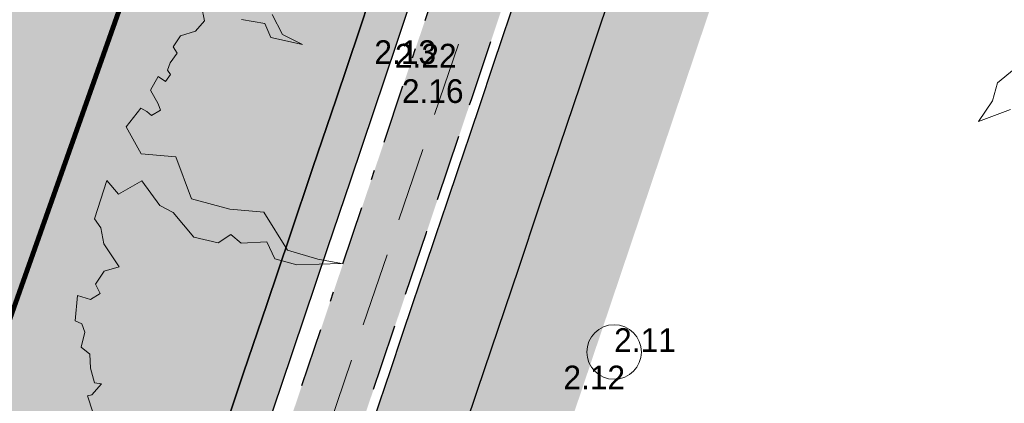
# Model space of a CAD drawing. Header units: metres. Extents: x 134157 to 138734, y 451157 to 455772.
# Tile 852 of 1056: x 136728.84 to 136738.81, y 454261.71 to 454265.59. Entities that reach past the tile are written whole.
import ezdxf
from ezdxf import colors
from ezdxf.entities.mleader import LeaderData, LeaderLine
from ezdxf.math import Vec2, Vec3

# ---------------------------------------------------------------- set-up
doc = ezdxf.new("R2010")
doc.units = ezdxf.units.M
for name, pattern in [('DASHDOT__G2', [1.2, 0.6, -0.3, 0, -0.3]), ('HIDDEN__G5', [1.125, 0.75, -0.375]), ('TR18X20__G2', [2.5999999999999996, 1, -0.4, 0, -0.4, 0, -0.4, 0, -0.4])]:
    doc.linetypes.add(name, pattern=pattern)
doc.layers.add('-DR-alg-hulplijnen kantverharding asflast nieuwe fietsstraat', color=7, linetype='Continuous', true_color=0xff9429, plot=False)
doc.layers.add('-DR-bs-boom', color=253, linetype='Continuous', lineweight=13)
doc.layers.add('-DR-nw-rio-HWA 125', color=170, linetype='HIDDEN__G5', lineweight=13)
for name, color, linetype in [('-DR-bs-rio-DWA Jutfaseweg', 253, 'Continuous'), ('-DR-bs-txt-hoogtemaat', 253, 'Continuous'), ('-DR-nw-rio-txt aandachtspunten', 2, 'Continuous'), ('-DR-nw-vh-band 10x20 ob', 2, 'HIDDEN__G5'), ('-DR-nw-vh-band 18-20x25', 2, 'TR18X20__G2'), ('-DR-nw-vh-band 5-20x25', 2, 'DASHDOT__G2'), ('-DR-nw-vh-kantverharding', 3, 'Continuous')]:
    doc.layers.add(name, color=color, linetype=linetype)
doc.layers.add('-DR-nw-gr-arc-gras', color=7, linetype='Continuous', true_color=0xb5d5a4)
for name, color, linetype, lineweight, true_color in [('-DR-nw-vh-arc-asfalt fietsstraat rood', 7, 'Continuous', 9, 0xdfbfc7), ('-DR-nw-vh-arc-sbs df Drainflow', 7, 'Continuous', 9, 0xb9747c), ('-DR-nw-vh-arc-sbs kf bruinrood rabat halfsteens', 7, 'Continuous', 9, 0xb88485)]:
    doc.layers.add(name, color=color, linetype=linetype, lineweight=lineweight, true_color=true_color)
doc.layers.add('-DR-nw-vh-arc-halfverharding stabilizer', color=7, linetype='Continuous', lineweight=9, true_color=0xe2e1c1, transparency=0.1)
doc.layers.add('-DR-nw-vh-kantverharding halfverharding stabilizer', color=7, linetype='Continuous', true_color=0xe2e1c1, transparency=0.1)
doc.styles.add('Drong', font='txt', dxfattribs={"height": 1.8})
pattern_1 = [(115.3356253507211, (136419.7180158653, 453326.2367068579), (-0.2236810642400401, -0.1059037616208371), [0.06, -0.187485]), (205.3356253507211, (136419.7180158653, 453326.2367068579), (0.1059037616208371, -0.22368106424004), [0.06, -0.187485])]

# ---------------------------------------------------------------- blocks, each defined once
blk = doc.blocks.new('Boom bestaand 1')
for points in [[(-0.06117739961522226, 0.3922887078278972), (-0.07359350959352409, 0.4116751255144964), (-0.08696696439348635, 0.4224718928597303), (-0.09262495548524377, 0.4414945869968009)], [(-0.409966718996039, -0.1657799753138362), (-0.389277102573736, -0.1643826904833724), (-0.3736199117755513, -0.1512478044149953), (-0.3909544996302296, -0.175281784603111), (-0.4052137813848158, -0.175281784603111), (-0.4169567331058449, -0.1934470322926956)], [(-0.4429587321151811, -0.2225112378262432), (-0.4293484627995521, -0.2253992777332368), (-0.4239762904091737, -0.2366267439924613), (-0.4254414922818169, -0.2510271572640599), (-0.418848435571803, -0.2612782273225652), (-0.4122553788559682, -0.2603019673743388), (-0.4066391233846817, -0.2695767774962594), (-0.4012669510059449, -0.2747023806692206), (-0.3966274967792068, -0.2734819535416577), (-0.3924762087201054, -0.2805602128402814), (-0.3993135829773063, -0.2847094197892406), (-0.3905228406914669, -0.2961809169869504), (-0.3763599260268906, -0.2947164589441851), (-0.3702552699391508, -0.2952046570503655), (-0.3690343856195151, -0.3047234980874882), (-0.3739181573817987, -0.307164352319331), (-0.3790460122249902, -0.3110695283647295), (-0.3685879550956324, -0.3301182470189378), (-0.3402060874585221, -0.3273904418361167), (-0.3249566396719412, -0.2991245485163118), (-0.2839884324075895, -0.301203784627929), (-0.2610645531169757, -0.2728350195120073), (-0.2463278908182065, -0.2450116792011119), (-0.2053925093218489, -0.2390105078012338), (-0.1868351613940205, -0.2166427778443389), (-0.1742816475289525, -0.1980938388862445), (-0.189564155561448, -0.2362827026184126), (-0.2026635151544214, -0.2526493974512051), (-0.2201291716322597, -0.2531949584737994), (-0.2283163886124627, -0.2755626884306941), (-0.2392323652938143, -0.2810182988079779), (-0.2370492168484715, -0.2946571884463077), (-0.2506941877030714, -0.313205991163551), (-0.2790760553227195, -0.3219349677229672), (-0.2898422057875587, -0.3303738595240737), (-0.3172829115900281, -0.3367933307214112), (-0.3145534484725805, -0.3612149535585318), (-0.3303818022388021, -0.3661248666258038), (-0.3025457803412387, -0.3906749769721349), (-0.2927212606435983, -0.3884927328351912), (-0.2779845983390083, -0.3917659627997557), (-0.2528775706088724, -0.3874016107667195), (-0.2548309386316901, -0.4015582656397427), (-0.2470641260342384, -0.4137096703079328), (-0.2372707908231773, -0.4130346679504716), (-0.235920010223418, -0.4234984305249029), (-0.2440246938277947, -0.4329495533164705), (-0.2234253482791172, -0.4440884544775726), (-0.2183598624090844, -0.4397003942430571), (-0.2102551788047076, -0.4400378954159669), (-0.1991112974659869, -0.448814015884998), (-0.1899934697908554, -0.4440884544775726), (-0.1778364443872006, -0.4484763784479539), (-0.1639910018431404, -0.4505016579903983), (-0.1606139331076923, -0.4451010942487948), (-0.1548731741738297, -0.4572524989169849), (-0.1555486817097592, -0.4613030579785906), (-0.1400145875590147, -0.4626531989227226)], [(-0.05985273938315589, 0.4236270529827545), (-0.06117739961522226, 0.3922887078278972)]]:
    blk.add_lwpolyline(points)
blk.add_circle((0, 0), 0.02512965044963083)

msp = doc.modelspace()

# ---------------------------------------------------------------- hatches: boundary and pattern name
at = {"layer": '-DR-nw-gr-arc-gras', "transparency": 33554687}
h = msp.add_hatch(dxfattribs=at)
h.set_pattern_fill('AGR-BOLLEN', color=256, scale=0.1, pattern_type=2)
h.set_pattern_definition(pattern_1)
edge = h.paths.add_edge_path()
edge.add_arc((-7000776.809524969, 3043164.567559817), 7592527.997363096, 340.0567505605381, 340.0572256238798)
edge.add_line((136455.7815594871, 453494.2542758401), (136455.1236032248, 453494.4934109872))
edge.add_arc((380495.2223584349, 364992.5484406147), 259592.3035530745, 160.0666568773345, 160.0804453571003)
edge.add_line((136433.832290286, 453435.7615323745), (136433.813485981, 453435.768343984))
edge.add_line((136433.813485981, 453435.768343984), (136432.1794965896, 453431.2550945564))
edge.add_line((136432.1794965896, 453431.2550945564), (136432.198303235, 453431.2482893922))
edge.add_line((136432.198303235, 453431.2482893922), (136431.6776287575, 453429.8696050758))
edge.add_line((136431.6776287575, 453429.8696050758), (136432.3363505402, 453429.6312341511))
edge.add_line((136432.3363505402, 453429.6312341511), (136434.3092713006, 453435.0765756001))
h = msp.add_hatch(dxfattribs=at)
h.set_pattern_fill('AGR-BOLLEN', color=256, scale=0.1, pattern_type=2)
h.set_pattern_definition(pattern_1)
edge = h.paths.add_edge_path()
edge.add_line((136644.2753070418, 454017.4218487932), (136643.9350728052, 454016.4814706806))
edge.add_line((136643.9350728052, 454016.4814706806), (136643.8839339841, 454016.3403207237))
edge.add_line((136643.8839339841, 454016.3403207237), (136644.542212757, 454016.1016536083))
edge.add_arc((1711333.983143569, -116117.4265426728), 1674723.581774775, 160.0956720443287, 160.096657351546, ccw=False)
edge.add_line((136654.3469492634, 454043.1812754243), (136653.6888597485, 454043.419891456))
edge.add_line((136653.6888597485, 454043.419891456), (136653.6378049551, 454043.2789838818))
edge.add_line((136653.6378049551, 454043.2789838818), (136653.2975354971, 454042.3386559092))
edge.add_line((136653.2975354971, 454042.3386559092), (136644.2753070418, 454017.4218487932))
h = msp.add_hatch(dxfattribs=at)
h.set_pattern_fill('AGR-BOLLEN', color=256, scale=0.1, pattern_type=2)
h.set_pattern_definition(pattern_1)
h.paths.add_polyline_path([(136767.0671029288, 454353.6105987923), (136793.6153252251, 454437.6854462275, -0.4133423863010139), (136794.8671885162, 454438.3388126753), (136795.1654635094, 454439.2932926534, 0.4133423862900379), (136792.6617369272, 454437.9865597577), (136766.1238969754, 454353.9445918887), (136752.3015713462, 454318.8078778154, -0.00463030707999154), (136725.9012828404, 454239.6212513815), (136726.8466477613, 454239.2952357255, 0.004628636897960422), (136753.2435519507, 454318.4707698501)])
h = msp.add_hatch(dxfattribs=at)
h.set_pattern_fill('AGR-BOLLEN', color=256, scale=0.1, pattern_type=2)
h.set_pattern_definition(pattern_1)
edge = h.paths.add_edge_path()
edge.add_line((136730.4933041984, 454258.3376234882), (136731.1566021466, 454258.1122931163))
edge.add_arc((132487.5090029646, 455696.4416525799), 4480.774072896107, 341.276576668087, 341.5667855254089)
edge.add_line((136738.3874173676, 454279.6251512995), (136737.7233472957, 454279.8467432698))
edge.add_arc((132573.3641314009, 455667.6784643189), 4389.528968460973, 341.2724257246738, 341.56861769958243, ccw=False)
at = {"layer": '-DR-nw-vh-arc-asfalt fietsstraat rood', "transparency": 33554687}
h = msp.add_hatch(color=256, dxfattribs=at)
h.dxf.hatch_style = 1
edge = h.paths.add_edge_path()
edge.add_line((136621.1191711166, 453955.2346702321), (136699.219600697, 454170.9217985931))
edge.add_arc((132463.7408879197, 455704.5910048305), 4504.600000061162, 340.0946501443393, 342.4755033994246)
edge.add_line((136759.2747347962, 454348.1949966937), (136783.3161431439, 454424.331082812))
edge.add_line((136783.3161431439, 454424.331082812), (136779.3110722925, 454425.5957596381))
edge.add_line((136779.3110722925, 454425.5957596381), (136755.2696639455, 454349.4596735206))
edge.add_arc((132463.7408877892, 455704.5910048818), 4500.400000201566, 340.09465014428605, 342.4755033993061, ccw=False)
edge.add_line((136695.2705240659, 454172.3517614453), (136617.1700944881, 453956.6646330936))
edge.add_line((136617.1700944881, 453956.6646330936), (136621.1191711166, 453955.2346702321))
at = {"layer": '-DR-nw-vh-arc-halfverharding stabilizer'}
h = msp.add_hatch(dxfattribs=at)
h.set_pattern_fill('GRAVEL', color=256, scale=0.03)
h.set_pattern_definition([(228.0127875, (0.54864, 0.7619999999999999), (-6.096000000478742, -6.857999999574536), [0.102516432, -10.1491450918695]), (184.969741, (0.4800599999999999, 0.6858), (9.143999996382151, 0.7620000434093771), [0.175921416, -17.41621466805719]), (132.5104471, (0.3048, 0.6705599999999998), (7.620000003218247, -8.381999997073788), [0.124044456, -12.28041683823]), (267.273689, (0.00762, 0.4800599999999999), (0.7620000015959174, 15.23999999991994), [0.160201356, -15.8599312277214]), (292.83365418, (0, 0.32004), (-3.810000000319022, 9.143999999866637), [0.15709011, -15.5519423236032]), (357.2736889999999, (0.06096, 0.17526), (-15.23999999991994, 0.7620000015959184), [0.160201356, -15.8599312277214]), (37.69424047, (0.22098, 0.16764), (-9.905999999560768, -7.620000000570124), [0.211858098, -20.9739345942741]), (72.25532837, (0.38862, 0.29718), (5.334000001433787, 16.76399999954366), [0.200015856, -19.8015769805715]), (121.42956562, (0.4495799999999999, 0.48768), (-6.096000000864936, 9.905999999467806), [0.1607439, -15.9136637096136]), (175.2363583, (0.36576, 0.6248400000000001), (8.381999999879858, -0.7620000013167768), [0.183513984, -8.992181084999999]), (222.3974378, (0.18288, 0.64008), (-9.143999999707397, -8.382000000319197), [0.237323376, -23.4950317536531]), (138.81407483, (0.7619999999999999, 0.47244), (-5.333999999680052, 4.572000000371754), [0.08100136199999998, -8.0191697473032]), (171.4692344, (0.70104, 0.52578), (9.906000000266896, -1.523999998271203), [0.154104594, -15.256391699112]), (225, (0.54864, 0.54864), (-1.06581410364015e-16, -0.7620000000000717), [0.107762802, -0.9698679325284]), (203.19859051, (0.4953, 0.64008), (3.810000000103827, 1.5239999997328), [0.05803239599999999, -5.745186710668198]), (291.80140949, (0.44196, 0.61722), (-0.7620000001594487, 2.285999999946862), [0.082069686, -4.021425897]), (30.96375653, (0.47244, 0.5410200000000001), (2.286000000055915, 1.523999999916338), [0.133295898, -4.309889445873]), (161.56505118, (0.5867399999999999, 0.6096), (1.524000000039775, -0.761999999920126), [0.096386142, -2.3132694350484]), (16.389540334, (0, 0.61722), (7.620000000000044, 2.286000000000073), [0.1350264, -13.3676480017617]), (70.34617594, (0.12954, 0.65532), (-3.048000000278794, -8.381999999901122), [0.113279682, -11.21466470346]), (293.19859051, (0.5867399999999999, 0.7619999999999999), (-1.523999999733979, 3.810000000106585), [0.11606403, -5.687155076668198]), (343.6104596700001, (0.6324599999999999, 0.65532), (-7.620000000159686, 2.285999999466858), [0.1350264, -13.367648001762]), (339.44395478, (0, 0.14478), (-3.809999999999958, 1.524000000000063), [0.1302105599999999, -6.3803202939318]), (294.7751406, (0.12192, 0.09906), (-3.810000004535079, 8.381999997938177), [0.109101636, -10.801078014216]), (66.80140949, (0.59436, 0), (1.523999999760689, 3.810000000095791), [0.11606403, -5.687155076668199]), (17.35402464, (0.64008, 0.10668), (-9.905999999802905, -3.048000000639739), [0.127734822, -12.64571279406]), (69.44395478, (0.22098, 0), (-1.524000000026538, -3.809999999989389), [0.06510527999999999, -6.445425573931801]), (101.309932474, (0.54864, 0), (-0.7620000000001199, 3.048000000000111), [0.03885437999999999, -3.8465984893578]), (165.963756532, (0.5410200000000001, 0.0381), (2.285999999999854, -0.7619999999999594), [0.15709011, -2.9847163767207]), (186.00900596, (0.38862, 0.0762), (7.61999999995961, 0.762000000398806), [0.1455801, -14.4124094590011]), (303.69006753, (0.47244, 0.47244), (-0.7620000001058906, 1.523999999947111), [0.109897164, -2.637532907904]), (353.15722659, (0.5334, 0.3809999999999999), (12.9540000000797, -1.523999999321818), [0.191867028, -18.9948027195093]), (60.9453959, (0.7239, 0.35814), (-3.048000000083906, -5.333999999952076), [0.078452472, -7.766817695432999]), (90, (0.7619999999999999, 0.42672), (-0.7619999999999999, 0.7619999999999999), [0.04572, -0.7162799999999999]), (120.25643716, (0.37338, 0.09906), (3.047999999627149, -5.334000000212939), [0.105860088, -10.48018223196]), (48.01278749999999, (0.32004, 0.1905), (6.096000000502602, 6.857999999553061), [0.205032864, -10.0466286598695]), (0, (0.4572, 0.3429), (0.7619999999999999, 0.7619999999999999), [0.19812, -0.5638799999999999]), (325.3048465, (0.65532, 0.3429), (7.620000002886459, -5.333999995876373), [0.120482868, -11.927795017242]), (254.0546040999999, (0.75438, 0.27432), (-0.761999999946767, -3.048000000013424), [0.110948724, -5.4364950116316]), (207.64597536, (0.7239, 0.16764), (-14.478000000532, -7.619999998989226), [0.18064353, -17.8837393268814]), (175.42607874, (0.5638799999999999, 0.08381999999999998), (-9.905999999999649, 0.7619999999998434), [0.191108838, -18.919753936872])])
edge = h.paths.add_edge_path()
edge.add_arc((132463.7408877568, 455704.591004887), 4506.900000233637, 341.0313700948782, 341.4496691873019)
edge.add_line((136736.4829008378, 454270.7767554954), (136735.6296607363, 454271.0630793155))
edge.add_arc((132463.7408883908, 455704.5910046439), 4505.999999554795, 341.2904380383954, 341.44966918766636, ccw=False)
edge.add_line((136731.6292403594, 454259.1965909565), (136731.210215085, 454257.9615266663))
edge.add_line((136731.210215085, 454257.9615266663), (136731.0681838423, 454258.0097669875))
edge.add_line((136731.0681838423, 454258.0097669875), (136730.4611383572, 454258.2429379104))
edge.add_line((136730.4611383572, 454258.2429379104), (136729.9791420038, 454256.8224873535))
edge.add_line((136729.9791420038, 454256.8224873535), (136730.7366856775, 454256.5651405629))
edge.add_arc((132569.8976888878, 455668.2189760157), 4393.785123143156, 341.0299553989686, 341.2593930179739, ccw=False)
edge.add_line((136725.050454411, 454239.9146654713), (136725.9012828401, 454239.6212513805))
at = {"layer": '-DR-nw-vh-arc-sbs df Drainflow'}
h = msp.add_hatch(dxfattribs=at)
h.set_pattern_fill('AVH-SBS_KEIFORMAAT_ELLEBOOG_01', color=256, scale=3, angle=72, pattern_type=2)
h.set_pattern_definition([(72, (0, 0), (-0.3780220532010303, -0.1926118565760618), [0.8999999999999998, -0.3]), (162, (0.1854101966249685, 0.5706339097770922), (-0.3780220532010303, -0.1926118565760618), [0.8999999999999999, -0.3]), (72, (-0.04995337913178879, 0.3316695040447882), (-0.3780220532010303, -0.1926118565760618), [0, -1.2]), (72, (-0.05355420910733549, 0.8059974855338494), (-0.3780220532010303, -0.1926118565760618), [0, -1.2])])
h.paths.add_polyline_path([(136729.308120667, 454272.6568456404), (136727.9808533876, 454273.1021006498, 0.4141338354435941), (136727.601042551, 454272.9131701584, -0.0006336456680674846), (136723.9586453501, 454262.1106757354, 0.4142541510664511), (136724.1466257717, 454261.7302965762), (136725.472196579, 454261.281672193, -0.4134332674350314), (136725.7859449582, 454260.6490352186), (136729.9406495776, 454272.97028035, -0.4132380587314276)])
at = {"layer": '-DR-nw-vh-arc-sbs kf bruinrood rabat halfsteens', "transparency": 33554687}
h = msp.add_hatch(color=256, dxfattribs=at)
h.dxf.hatch_style = 1
edge = h.paths.add_edge_path()
edge.add_arc((132463.740887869, 455704.591004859), 4500.400000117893, 340.6405330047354, 340.9609252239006)
edge.add_line((136717.9524628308, 454236.5024392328), (136717.5745924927, 454236.6336435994))
edge.add_arc((8236.309871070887, 498800.6098589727), 135990.3796617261, 340.860633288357, 340.8707975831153, ccw=False)
edge.add_line((136709.6669031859, 454213.841715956), (136709.4779428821, 454213.377972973))
edge.add_line((136709.4779428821, 454213.377972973), (136709.3002212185, 454212.8720768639))
edge.add_line((136709.3002212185, 454212.8720768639), (136709.6765894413, 454212.7363942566))
h = msp.add_hatch(color=256, dxfattribs=at)
h.dxf.hatch_style = 1
edge = h.paths.add_edge_path()
edge.add_line((136725.7854491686, 454260.6475648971), (136724.9830394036, 454258.280067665))
edge.add_arc((132463.740887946, 455704.5910045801), 4499.999999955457, 341.1121595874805, 341.25224084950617, ccw=False)
edge.add_line((136721.4342516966, 454247.8661781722), (136720.9471412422, 454246.4453482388))
edge.add_line((136720.9471412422, 454246.4453482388), (136720.7850172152, 454245.9724561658))
edge.add_arc((133012.1391450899, 455515.680805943), 3919.976211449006, 340.95628239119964, 341.1006214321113, ccw=False)
edge.add_line((136717.574613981, 454236.6337058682), (136717.952462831, 454236.5024392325))
edge.add_arc((132463.7408878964, 455704.5910047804), 4500.400000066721, 340.9609252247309, 341.4496691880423)
edge.add_line((136730.3206112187, 454272.8446497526), (136729.9412172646, 454272.9719638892))
edge.add_line((136729.9412172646, 454272.9719638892), (136729.9406495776, 454272.9702803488))
edge.add_arc((132711.5781326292, 455621.0947441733), 4238.475774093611, 341.2780874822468, 341.45386055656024, ccw=False)
edge.add_arc((136725.3119083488, 454260.8080607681), 0.4999998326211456, 341.2770816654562, 341.45488892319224, ccw=False)
h = msp.add_hatch(color=256, dxfattribs=at)
h.dxf.hatch_style = 1
h.paths.add_polyline_path([(136734.3023983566, 454271.508471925, -0.0007560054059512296), (136729.9492067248, 454258.6007762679), (136730.3287969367, 454258.4721178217), (136733.9286065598, 454269.1392124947), (136734.6794030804, 454271.3819595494)])

# ---------------------------------------------------------------- linework, layer by layer
at = {"layer": '-DR-alg-hulplijnen kantverharding asflast nieuwe fietsstraat'}
for points in [[(136782.1872382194, 454454.7183996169), (136782.7811478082, 454444.4882891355, -0.09121424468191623), (136782.1101864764, 454439.1022242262), (136779.3721577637, 454430.4312351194, 0.08061157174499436), (136779.1407305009, 454428.8462188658), (136779.1650810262, 454427.3139419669, -0.08061157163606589), (136778.9336537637, 454425.7289257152), (136779.3110722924, 454425.595759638), (136755.2696639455, 454349.4596735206, -0.01038880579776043), (136695.2705240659, 454172.3517614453), (136617.170094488, 453956.6646330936), (136616.793991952, 453956.8008200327, -0.01664357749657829), (136615.5574884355, 453953.711278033), (136612.5988155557, 453946.9774368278)], [(136795.3186191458, 454446.8927752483, -0.1133395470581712), (136791.4409132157, 454440.3456031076), (136791.3770963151, 454440.278100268, 0.1125669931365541), (136788.0051475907, 454434.5237714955), (136786.0472758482, 454428.3234404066, -0.08061157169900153), (136785.3264985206, 454426.8929456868), (136784.4183557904, 454425.6411321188, 0.08061144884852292), (136783.6975791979, 454424.2106397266), (136783.3161431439, 454424.331082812), (136759.2747347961, 454348.1949966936, -0.01038880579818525), (136699.219600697, 454170.9217985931), (136621.1191711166, 453955.2346702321), (136621.4952736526, 453955.0984832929, 0.01664357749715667), (136620.467022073, 453951.9335331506), (136618.8898399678, 453946.4661328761, -0.01664357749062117)]]:
    msp.add_lwpolyline(points, format="xyb", dxfattribs=at)
at = {"layer": '-DR-bs-rio-DWA Jutfaseweg', "const_width": 0.05, "flags": 128}
msp.add_lwpolyline([(136727.6192717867, 454259.4081283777), (136734.9932717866, 454280.2191283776)], dxfattribs=at)
at = {"layer": '-DR-nw-rio-HWA 125', "flags": 128}
msp.add_lwpolyline([(136727.2558524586, 454247.587826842), (136735.3650804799, 454271.4835446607)], dxfattribs=at)
at = {"layer": '-DR-nw-vh-band 10x20 ob', "ltscale": 0.9}
msp.add_lwpolyline([(136731.1241913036, 454258.0176217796, 0.00127032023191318), (136738.4195109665, 454279.7199649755, 0.00127032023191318)], format="xyb", dxfattribs=at)
at = {"layer": '-DR-nw-vh-band 18-20x25', "flags": 128}
msp.add_lwpolyline([(136725.4043554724, 454261.0934886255), (136723.6088071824, 454261.7011715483, 0.0006892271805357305), (136727.5705284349, 454273.4507052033), (136729.3719064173, 454272.8464014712, 0.4141859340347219), (136729.7517342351, 454273.0353825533, 0.0001855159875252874), (136730.8128653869, 454276.2014292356, 0.0001855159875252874)], format="xyb", dxfattribs=at)
at = {"layer": '-DR-nw-vh-band 5-20x25'}
msp.add_lwpolyline([(136730.8625895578, 454259.4268536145, 0.001131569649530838), (136737.3600694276, 454278.7557646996, 0.001122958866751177)], format="xyb", dxfattribs=at)
at = {"layer": '-DR-nw-vh-kantverharding'}
for points in [[(136616.7939919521, 453956.8008200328), (136617.1700944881, 453956.6646330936), (136695.2705240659, 454172.3517614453, 0.01038880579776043), (136755.2696639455, 454349.4596735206), (136779.3110722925, 454425.5957596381)], [(136783.8943779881, 454424.7310660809, 0.4472010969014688), (136784.2009176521, 454424.0516779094), (136785.5093855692, 454423.6384508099, -0.4142026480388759), (136785.7051173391, 454423.2620436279), (136774.1273234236, 454386.5966410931, -0.4142135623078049), (136773.7509128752, 454386.4008986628), (136772.4158892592, 454386.8224576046, 0.4142135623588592), (136771.7885383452, 454386.4962202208), (136771.2164226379, 454384.6844024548, 0.414213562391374), (136771.5426600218, 454384.0570515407), (136772.8776836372, 454383.635492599, -0.414213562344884), (136773.0734260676, 454383.2590820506), (136764.8078596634, 454357.0830832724, -0.4142135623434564), (136764.431449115, 454356.8873408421), (136763.0964254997, 454357.3088997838, 0.4142135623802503), (136762.4690745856, 454356.9826623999), (136759.6561701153, 454348.0745512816, -0.01038880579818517), (136699.5957032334, 454170.7856116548), (136621.4952736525, 453955.0984832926, 0.01664357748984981), (136620.467022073, 453951.9335331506), (136618.8898399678, 453946.4661328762, -0.01664357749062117)], [(136621.4952736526, 453955.098483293), (136621.1191711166, 453955.2346702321), (136699.219600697, 454170.9217985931, 0.01038880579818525), (136759.2747347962, 454348.1949966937), (136783.3161431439, 454424.331082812)], [(136687.0265221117, 454157.2211617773), (136692.8258575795, 454173.2369765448, 0.00152110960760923), (136702.0649413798, 454198.9967505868, -0.4141940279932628), (136702.4480377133, 454199.1790283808), (136703.7672868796, 454198.7104861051, 0.4142461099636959), (136704.4058105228, 454199.0143662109, 0.0008462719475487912), (136709.4780121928, 454213.3779844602, 0.4142461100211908), (136709.1719015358, 454214.0154417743), (136707.8509707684, 454214.4792220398, -0.4141940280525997), (136707.667286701, 454214.8616460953, 0.001855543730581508), (136718.6073090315, 454246.4015181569, -0.414194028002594), (136718.9883467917, 454246.5880609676), (136720.3127439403, 454246.1342742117, 0.4142461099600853), (136720.9478356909, 454246.4452630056, 0.0008335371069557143), (136725.7858372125, 454260.6474980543, 0.4143062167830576), (136725.4725650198, 454261.2815474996), (136724.1466257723, 454261.7302965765, -0.4142541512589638), (136723.95864535, 454262.1106757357, 0.0006336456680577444), (136727.601042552, 454272.9131701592, -0.4141338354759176), (136727.980853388, 454273.1021006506), (136729.308296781, 454272.6567865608, 0.4141859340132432), (136729.941343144, 454272.9717550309, 0.0009221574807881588), (136735.1930203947, 454288.7178888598, 0.4142461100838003)], [(136731.2188978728, 454257.9855177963, 0.001270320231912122), (136738.5143794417, 454279.688342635, 0.001270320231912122)], [(136725.7858372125, 454260.6474980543, 0.000722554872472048), (136729.941343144, 454272.9717550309, 0.0006196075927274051)]]:
    msp.add_lwpolyline(points, format="xyb", dxfattribs=at)
at = {"layer": '-DR-nw-vh-kantverharding halfverharding stabilizer'}
msp.add_lwpolyline([(136725.9012828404, 454239.6212513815, 0.00463030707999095), (136752.3015713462, 454318.8078778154), (136766.1238969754, 454353.9445918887), (136792.6617369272, 454437.9865597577, -0.4133423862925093), (136795.1654635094, 454439.2932926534)], format="xyb", dxfattribs=at)

# ---------------------------------------------------------------- block references
at = {"layer": '-DR-bs-boom', "xscale": 11, "yscale": 11, "rotation": 293.3958673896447}
msp.add_blockref('Boom bestaand 1', (136734.8589999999, 454262.2289999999), dxfattribs=at)

# ---------------------------------------------------------------- texts
at = {"layer": '-DR-bs-txt-hoogtemaat', "color": 253, "char_height": 0.24, "attachment_point": 7, "style": 'Drong'}
for s, insert in [('2.13', (136732.43, 454265.14, 2.133)), ('2.22', (136732.638, 454265.108, 2.224)), ('2.16', (136732.709, 454264.7459999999, 2.158)), ('2.11', (136734.859, 454262.2289999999, 2.108)), ('2.12', (136734.345, 454261.851, 2.116))]:
    msp.add_mtext(s, dxfattribs=dict(at, insert=insert))

# ---------------------------------------------------------------- next in the draw order: leaders
at = {"layer": '-DR-nw-rio-txt aandachtspunten'}
ml = msp.add_multileader_mtext('Standard', dxfattribs=at)
ml.set_content('Plaatsen inspectieput met afsluitvoorziening\\P - 800x800 mm inw. BT\\P - v.v. afsluitgarnituur t.b.v. dichtzetten\\P - e.e.a. conform detaillering', color=7, style='Drong')
ml.set_leader_properties(color=256, linetype='ByLayer', lineweight=-1)
ml.build(insert=Vec2(0, 0))
ml.multileader.update_dxf_attribs({"text_left_attachment_type": 5, "text_right_attachment_type": 5, "dogleg_length": 70.90462224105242, "arrow_head_size": 0.5, "scale": 0.2})
ctx = ml.context
ctx.base_point, ctx.scale, ctx.char_height, ctx.arrow_head_size, ctx.landing_gap_size, ctx.plane_origin, ctx.plane_x_axis, ctx.plane_y_axis = Vec3(136740.7127541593, 454250.7470254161), 0.2, 0.5, 0.5, 0.04000000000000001, Vec3(136746.5010069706, 454243.59757206), Vec3(0.3365098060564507, 0.9416799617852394), Vec3(-0.9416799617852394, 0.3365098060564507)
ctx.left_attachment, ctx.right_attachment = 5, 5
notes = []
notes.append((ctx, [(0, (1, 1, 0), (136740.5533005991, 454250.3008148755), (0.3365098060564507, 0.9416799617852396), 0.4738452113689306, [(0, [(136727.8222303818, 454247.5418862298)], 0, [])])]))
ctx.mtext.insert, ctx.mtext.text_direction, ctx.mtext.rotation, ctx.mtext.flow_direction = Vec3(136737.7349146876, 454251.8536351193), Vec3(0.3365098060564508, 0.9416799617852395), 1.227588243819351, 5
ctx.mtext.has_bg_fill, ctx.mtext.bg_color, ctx.mtext.bg_scale_factor, ctx.mtext.bg_transparency, ctx.mtext.use_window_bg_color = 1, -1027028792, 1.5, 0, 1
for ctx, leaders in notes:
    for number, flags, end, landing, length, lines in leaders:
        leader = LeaderData()
        leader.index, (leader.has_last_leader_line, leader.has_dogleg_vector, leader.attachment_direction) = number, flags
        leader.last_leader_point, leader.dogleg_vector, leader.dogleg_length = Vec3(end), Vec3(landing), length
        for number, points, colour, breaks in lines:
            line = LeaderLine()
            line.index, line.vertices, line.color, line.breaks = number, Vec3.list(points), colors.encode_raw_color(colour), breaks
            leader.lines.append(line)
        ctx.leaders.append(leader)

# ---------------------------------------------------------------- next in the draw order: linework, layer by layer
at = {"layer": '-DR-alg-hulplijnen kantverharding asflast nieuwe fietsstraat'}
for points in [[(136782.1872382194, 454454.7183996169), (136782.7811478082, 454444.4882891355, -0.09121424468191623), (136782.1101864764, 454439.1022242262), (136779.3721577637, 454430.4312351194, 0.08061157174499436), (136779.1407305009, 454428.8462188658), (136779.1650810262, 454427.3139419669, -0.08061157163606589), (136778.9336537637, 454425.7289257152), (136779.3110722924, 454425.595759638), (136755.2696639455, 454349.4596735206, -0.01038880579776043), (136695.2705240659, 454172.3517614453), (136617.170094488, 453956.6646330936), (136616.793991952, 453956.8008200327, -0.01664357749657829), (136615.5574884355, 453953.711278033), (136612.5988155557, 453946.9774368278)], [(136795.3186191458, 454446.8927752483, -0.1133395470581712), (136791.4409132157, 454440.3456031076), (136791.3770963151, 454440.278100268, 0.1125669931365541), (136788.0051475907, 454434.5237714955), (136786.0472758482, 454428.3234404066, -0.08061157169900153), (136785.3264985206, 454426.8929456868), (136784.4183557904, 454425.6411321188, 0.08061144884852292), (136783.6975791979, 454424.2106397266), (136783.3161431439, 454424.331082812), (136759.2747347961, 454348.1949966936, -0.01038880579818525), (136699.219600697, 454170.9217985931), (136621.1191711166, 453955.2346702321), (136621.4952736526, 453955.0984832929, 0.01664357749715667), (136620.467022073, 453951.9335331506), (136618.8898399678, 453946.4661328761, -0.01664357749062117)]]:
    msp.add_lwpolyline(points, format="xyb", dxfattribs=at)

doc.saveas('drawing.dxf')
